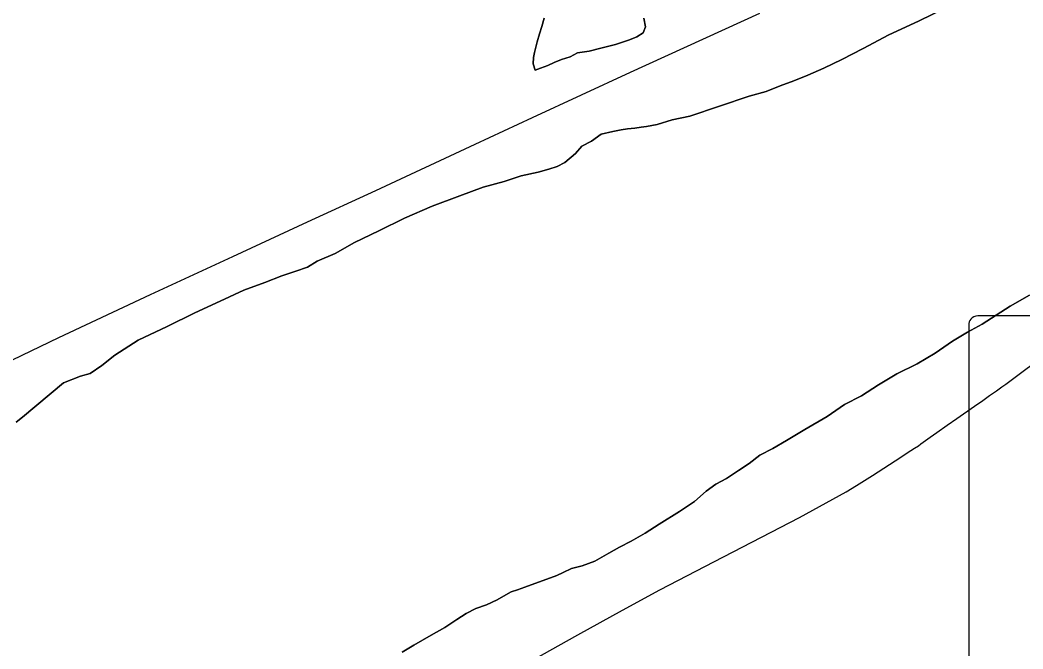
# Model space of a CAD drawing. Extents: x 2.4 to 73.1, y 4.5 to 25.6.
# Drawn here: x 47.1806 to 47.3626, y 20.8344 to 20.9484 of the extents above; entities that cross this region are included whole.
import ezdxf

# ---------------------------------------------------------------- set-up
doc = ezdxf.new("R2010")
doc.units = 0
for name, color, linetype in [('GM_X_County_Road', 7, 'Continuous'), ('GM_X_Major_River', 7, 'Continuous'), ('GM_X_Minor_Lake', 7, 'Continuous'), ('GM_X_State_Route', 7, 'Continuous'), ('GM_X_State_Shield', 7, 'Continuous')]:
    doc.layers.add(name, color=color, linetype=linetype)

msp = doc.modelspace()

# ---------------------------------------------------------------- linework, layer by layer
at = {"layer": 'GM_X_County_Road'}
msp.add_lwpolyline([(47.26209, 20.82583), (47.28183, 20.83691), (47.28996, 20.8414), (47.29672, 20.84506), (47.3083, 20.85106), (47.32212, 20.85819), (47.33056, 20.86287), (47.33244, 20.86398), (47.33535, 20.8658), (47.33944, 20.86845), (47.34231, 20.87033), (47.34299, 20.87078), (47.34366, 20.87121), (47.3441, 20.87153), (47.34456, 20.87185), (47.34498, 20.87216), (47.3458, 20.87278), (47.34701, 20.87359), (47.3489, 20.87493), (47.35064, 20.87612), (47.35388, 20.87837), (47.35536, 20.87941), (47.3566, 20.88029), (47.35785, 20.88116), (47.35883, 20.88187), (47.35954, 20.88239), (47.36125, 20.88365), (47.36195, 20.88416), (47.36529, 20.88665)], dxfattribs=at)
at = {"layer": 'GM_X_Major_River'}
for points in [[(47.34892, 20.95072), (47.3437, 20.94823), (47.33828, 20.94574), (47.33364, 20.94323), (47.32976, 20.94127), (47.32648, 20.93966), (47.32358, 20.93843), (47.32107, 20.93737), (47.31857, 20.9365), (47.31606, 20.93544), (47.31298, 20.93459), (47.3022, 20.93095), (47.29895, 20.9303), (47.29625, 20.92944), (47.29434, 20.92912), (47.29338, 20.92896), (47.29223, 20.92881), (47.2909, 20.92866), (47.28975, 20.92851), (47.28821, 20.92818), (47.2861, 20.92768), (47.28435, 20.92641), (47.28261, 20.92551), (47.28142, 20.92422), (47.27947, 20.92257), (47.27811, 20.92186), (47.27657, 20.92134), (47.27465, 20.92083), (47.27158, 20.92017), (47.2685, 20.91913), (47.26466, 20.91812), (47.26042, 20.91655), (47.25541, 20.91462), (47.25039, 20.9125), (47.24575, 20.91018), (47.2413, 20.90805), (47.23781, 20.90607), (47.23453, 20.90465), (47.23278, 20.90357), (47.23066, 20.90288), (47.22816, 20.90201), (47.22507, 20.90078), (47.22122, 20.89939), (47.21697, 20.89744), (47.21233, 20.89531), (47.2073, 20.89281), (47.20208, 20.89032), (47.1978, 20.88761), (47.19546, 20.88578), (47.19332, 20.88433), (47.19159, 20.88382), (47.1885, 20.88259), (47.18107, 20.87637), (47.17989, 20.87545)], [(47.17989, 20.87545), (47.18107, 20.87637), (47.1885, 20.88259), (47.19159, 20.88382), (47.19332, 20.88433), (47.19546, 20.88578), (47.1978, 20.88761), (47.20208, 20.89032), (47.2073, 20.89281), (47.21233, 20.89531), (47.21697, 20.89744), (47.22122, 20.89939), (47.22507, 20.90078), (47.22816, 20.90201), (47.23066, 20.90288), (47.23278, 20.90357), (47.23453, 20.90465), (47.23781, 20.90607), (47.2413, 20.90805), (47.24575, 20.91018), (47.25039, 20.9125), (47.25541, 20.91462), (47.26042, 20.91655), (47.26466, 20.91812), (47.2685, 20.91913), (47.27158, 20.92017), (47.27465, 20.92083), (47.27657, 20.92134), (47.27811, 20.92186), (47.27947, 20.92257), (47.28142, 20.92422), (47.28261, 20.92551), (47.28435, 20.92641), (47.2861, 20.92768), (47.28821, 20.92818), (47.28975, 20.92851), (47.2909, 20.92866), (47.29223, 20.92881), (47.29338, 20.92896), (47.29434, 20.92912), (47.29625, 20.92944), (47.29895, 20.9303), (47.3022, 20.93095), (47.31298, 20.93459), (47.31606, 20.93544), (47.31857, 20.9365), (47.32107, 20.93737), (47.32358, 20.93843), (47.32648, 20.93966), (47.32976, 20.94127), (47.33364, 20.94323), (47.33828, 20.94574), (47.3437, 20.94823), (47.34892, 20.95072)], [(47.26974, 20.84471), (47.2709, 20.84505), (47.27225, 20.84558), (47.27803, 20.84767), (47.27919, 20.8482), (47.28073, 20.84891), (47.28265, 20.84942), (47.28496, 20.85029), (47.28749, 20.85173), (47.28942, 20.85281), (47.29155, 20.85388), (47.29408, 20.85532), (47.2966, 20.85695), (47.3003, 20.8593), (47.30302, 20.86111), (47.30517, 20.86294), (47.30693, 20.86422), (47.30887, 20.86529), (47.31101, 20.86674), (47.31295, 20.86801), (47.3149, 20.86947), (47.31723, 20.87072), (47.31975, 20.87216), (47.32305, 20.87415), (47.32712, 20.87648), (47.33024, 20.87866), (47.33334, 20.88027), (47.33645, 20.88226), (47.33975, 20.88425), (47.34342, 20.88603), (47.34672, 20.88801), (47.34984, 20.89019), (47.35256, 20.89181), (47.35527, 20.89325), (47.3578, 20.89487), (47.36033, 20.8965), (47.36382, 20.89848)], [(47.36382, 20.89848), (47.36033, 20.8965), (47.3578, 20.89487), (47.35527, 20.89325), (47.35256, 20.89181), (47.34984, 20.89019), (47.34672, 20.88801), (47.34342, 20.88603), (47.33975, 20.88425), (47.33645, 20.88226), (47.33334, 20.88027), (47.33024, 20.87866), (47.32712, 20.87648), (47.32305, 20.87415), (47.31975, 20.87216), (47.31723, 20.87072), (47.3149, 20.86947), (47.31295, 20.86801), (47.31101, 20.86674), (47.30887, 20.86529), (47.30693, 20.86422), (47.30517, 20.86294), (47.30302, 20.86111), (47.3003, 20.8593), (47.2966, 20.85695), (47.29408, 20.85532), (47.29155, 20.85388), (47.28942, 20.85281), (47.28749, 20.85173), (47.28496, 20.85029), (47.28265, 20.84942), (47.28073, 20.84891), (47.27919, 20.8482), (47.27803, 20.84767), (47.27225, 20.84558), (47.2709, 20.84505), (47.26974, 20.84471)], [(47.24997, 20.83376), (47.25211, 20.83502), (47.25521, 20.83682), (47.25773, 20.83826), (47.25987, 20.83971), (47.26162, 20.84079), (47.26336, 20.84169), (47.26529, 20.84238), (47.26722, 20.84327), (47.26877, 20.84417), (47.26974, 20.84471)], [(47.26974, 20.84471), (47.26877, 20.84417), (47.26722, 20.84327), (47.26529, 20.84238), (47.26336, 20.84169), (47.26162, 20.84079), (47.25987, 20.83971), (47.25773, 20.83826), (47.25521, 20.83682), (47.25211, 20.83502), (47.24997, 20.83376)]]:
    msp.add_lwpolyline(points, dxfattribs=at)
at = {"layer": 'GM_X_Minor_Lake'}
for points in [[(47.27573, 20.94876), (47.2753, 20.94725), (47.27488, 20.94593), (47.27445, 20.94443), (47.27401, 20.94254), (47.27379, 20.94159), (47.27375, 20.94045), (47.2741, 20.9393), (47.27506, 20.93965), (47.27641, 20.94018), (47.27757, 20.94071), (47.27892, 20.94123), (47.28046, 20.94175), (47.28182, 20.94247), (47.28392, 20.94278), (47.28603, 20.94328), (47.28872, 20.94395), (47.29122, 20.94482), (47.29257, 20.94535), (47.29374, 20.94607), (47.29415, 20.9472), (47.29382, 20.94873)], [(47.29382, 20.94873), (47.29415, 20.9472), (47.29374, 20.94607), (47.29257, 20.94535), (47.29122, 20.94482), (47.28872, 20.94395), (47.28603, 20.94328), (47.28392, 20.94278), (47.28182, 20.94247), (47.28046, 20.94175), (47.27892, 20.94123), (47.27757, 20.94071), (47.27641, 20.94018), (47.27506, 20.93965), (47.2741, 20.9393), (47.27375, 20.94045), (47.27379, 20.94159), (47.27401, 20.94254), (47.27445, 20.94443), (47.27488, 20.94593), (47.2753, 20.94725), (47.27573, 20.94876)]]:
    msp.add_lwpolyline(points, dxfattribs=at)
at = {"layer": 'GM_X_State_Route'}
msp.add_lwpolyline([(47.17925, 20.88677), (47.18765, 20.89084), (47.20427, 20.8986), (47.21923, 20.9055), (47.23277, 20.91178), (47.2452, 20.91748), (47.26323, 20.92589), (47.27366, 20.93073), (47.29143, 20.93898), (47.31492, 20.94965)], dxfattribs=at)
at = {"layer": 'GM_X_State_Shield'}
for p, q in [((47.40272, 20.89478), (47.35446, 20.89478)), ((47.35284, 20.89306), (47.35284, 20.793))]:
    msp.add_line(p, q, dxfattribs=at)
msp.add_ellipse((47.35473, 20.89327), major_axis=(0.00191, 0), ratio=0.8, start_param=1.712693, end_param=3.28349, dxfattribs=at)

doc.saveas('drawing.dxf')
